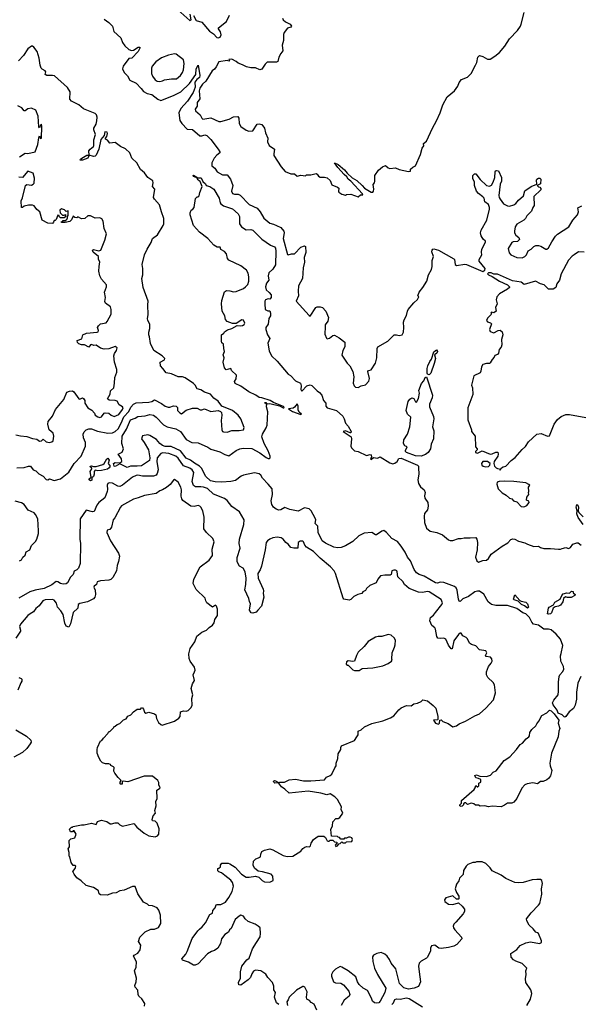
# Model space of a CAD drawing. Extents: x 2293878 to 2522763, y 823964 to 1006972.
# Tile 320 of 407: x 2391186 to 2397333, y 975047 to 985856. Entities that reach past the tile are written whole.
import ezdxf

# ---------------------------------------------------------------- set-up
doc = ezdxf.new("R2010")
doc.units = 0

msp = doc.modelspace()

# ---------------------------------------------------------------- linework, layer by layer
at = {"layer": '0CON20XD'}
for points in [[(2392891, 985995), (2393055, 985848), (2393068, 985855), (2393060, 985915)], [(2393095, 985902), (2393125, 985848), (2393185, 985829), (2393269, 985729), (2393315, 985699), (2393351, 985661), (2393365, 985656), (2393387, 985665), (2393398, 985688), (2393392, 985722), (2393370, 985755), (2393370, 985765), (2393458, 985835), (2393490, 985905)], [(2394443, 984167), (2394455, 984160), (2394467, 984137), (2394485, 984128), (2394535, 984128), (2394565, 984120), (2394595, 984090), (2394614, 984044), (2394677, 984017), (2394690, 984005), (2394688, 983975), (2394693, 983963), (2394725, 983940), (2394765, 983930), (2394775, 983938), (2394825, 983942), (2394905, 983912), (2394928, 983932), (2394955, 983932), (2394950, 983945), (2394822, 984085), (2394794, 984104), (2394779, 984129), (2394749, 984155), (2394679, 984235), (2394644, 984286), (2394685, 984267), (2394755, 984209), (2394782, 984172), (2394839, 984119), (2394889, 984089), (2394947, 984037), (2394972, 984005), (2395045, 983961), (2395065, 983964), (2395073, 983975), (2395076, 983994), (2395067, 984045), (2395082, 984065), (2395086, 984084), (2395087, 984145), (2395128, 984205), (2395170, 984240), (2395205, 984257), (2395235, 984230), (2395253, 984223), (2395315, 984231), (2395355, 984211), (2395455, 984188), (2395478, 984192), (2395480, 984215), (2395503, 984237), (2395535, 984250), (2395590, 984375), (2395606, 984444), (2395625, 984470), (2395623, 984497), (2395656, 984524), (2395720, 984665), (2395766, 984745), (2395805, 984835), (2395835, 984921), (2395881, 985009), (2395961, 985075), (2395997, 985125), (2396013, 985167), (2396040, 985200), (2396103, 985225), (2396144, 985266), (2396193, 985356), (2396207, 985385), (2396220, 985445), (2396235, 985461), (2396275, 985450), (2396325, 985422), (2396353, 985423), (2396405, 985454), (2396455, 985496), (2396516, 985564), (2396567, 985645), (2396654, 985736), (2396687, 985785), (2396696, 985805), (2396727, 985935)], [(2392115, 985863), (2392164, 985824), (2392204, 985784), (2392221, 985725), (2392298, 985655), (2392317, 985605), (2392339, 985569), (2392385, 985527), (2392415, 985518), (2392435, 985521), (2392489, 985555), (2392504, 985554), (2392505, 985545), (2392487, 985505), (2392419, 985435), (2392385, 985428), (2392324, 985346), (2392315, 985315), (2392334, 985275), (2392371, 985241), (2392395, 985191), (2392465, 985158), (2392521, 985101), (2392545, 985067), (2392585, 985046), (2392636, 985036), (2392705, 984982), (2392735, 984967), (2392875, 985024), (2392955, 985065), (2393052, 985155), (2393122, 985255), (2393126, 985315), (2393145, 985357), (2393164, 985245), (2393160, 985220), (2393131, 985199), (2393111, 985169), (2393115, 985115), (2393092, 985058), (2393028, 984962), (2392955, 984880), (2392935, 984835), (2392945, 984751), (2392968, 984715), (2393025, 984654), (2393085, 984649), (2393165, 984581), (2393185, 984580), (2393219, 984591), (2393243, 984585), (2393285, 984541), (2393366, 984435), (2393386, 984405), (2393386, 984394), (2393350, 984370), (2393323, 984337), (2393297, 984285), (2393295, 984252), (2393329, 984225), (2393355, 984184), (2393415, 984154), (2393465, 984151), (2393503, 984105), (2393527, 984035), (2393512, 983972), (2393525, 983946), (2393545, 983940), (2393585, 983940), (2393609, 983929), (2393705, 983826), (2393795, 983786), (2393829, 983745), (2393867, 983677), (2393910, 983640), (2393935, 983623), (2393975, 983613), (2394005, 983598), (2394054, 983574), (2394089, 983535), (2394090, 983515), (2394080, 983455), (2394127, 983277), (2394135, 983273), (2394173, 983287), (2394205, 983286), (2394275, 983358), (2394315, 983372), (2394327, 983367), (2394329, 983301), (2394311, 983245), (2394314, 983195), (2394298, 983132), (2394291, 983015), (2394249, 982935), (2394243, 982875), (2394250, 982825), (2394223, 982765), (2394365, 982607), (2394375, 982603), (2394440, 982695), (2394455, 982702), (2394485, 982703), (2394512, 982695), (2394550, 982655), (2394577, 982585), (2394569, 982545), (2394543, 982505), (2394543, 982485), (2394536, 982405), (2394555, 982359), (2394565, 982354), (2394589, 982361), (2394625, 982388), (2394645, 982391), (2394695, 982365), (2394756, 982316), (2394756, 982264), (2394736, 982225), (2394723, 982173), (2394783, 982085), (2394814, 982055), (2394845, 981992), (2394857, 981935), (2394850, 981865), (2394860, 981835), (2394875, 981823), (2394905, 981818), (2394935, 981838), (2394985, 981848), (2395022, 981888), (2395027, 981917), (2395011, 981995), (2395016, 982004), (2395048, 982012), (2395093, 982085), (2395109, 982145), (2395112, 982245), (2395120, 982265), (2395228, 982325), (2395300, 982395), (2395325, 982396), (2395355, 982389), (2395388, 982395), (2395400, 982425), (2395406, 982475), (2395403, 982537), (2395409, 982561), (2395435, 982608), (2395444, 982655), (2395454, 982676), (2395515, 982747), (2395557, 982785), (2395570, 982815), (2395560, 982825), (2395573, 982865), (2395615, 982916), (2395658, 982985), (2395676, 983055), (2395709, 983115), (2395716, 983145), (2395716, 983214), (2395733, 983257), (2395714, 983306), (2395716, 983325), (2395725, 983337), (2395735, 983341), (2395785, 983327), (2395955, 983230), (2395961, 983225), (2395968, 983168), (2395985, 983157), (2396075, 983171), (2396095, 983169), (2396275, 983091), (2396296, 983105), (2396299, 983125), (2396232, 983205)], [(2394072, 985872), (2394080, 985855), (2394105, 985831), (2394158, 985805), (2394170, 985785), (2394166, 985774), (2394128, 985762), (2394090, 985715), (2394083, 985695), (2394083, 985627), (2394068, 985575), (2394078, 985515), (2394053, 985485), (2394034, 985446), (2394023, 985397), (2394005, 985390), (2393905, 985391), (2393882, 985368), (2393846, 985314), (2393825, 985307), (2393775, 985328), (2393725, 985328), (2393678, 985338), (2393635, 985362), (2393585, 985378), (2393565, 985398), (2393515, 985422), (2393482, 985418), (2393490, 985405), (2393485, 985400), (2393465, 985408), (2393375, 985394), (2393345, 985339), (2393325, 985314), (2393299, 985295), (2393229, 985181), (2393195, 985149), (2393166, 985104), (2393156, 985075), (2393164, 984986), (2393137, 984945), (2393134, 984905), (2393115, 984872), (2393116, 984855), (2393170, 984810), (2393185, 984775), (2393197, 984765), (2393285, 984779), (2393375, 984740), (2393395, 984738), (2393487, 984763), (2393535, 984788), (2393582, 984792), (2393592, 984775), (2393597, 984717), (2393614, 984684), (2393673, 984643), (2393703, 984633), (2393745, 984636), (2393795, 984709), (2393815, 984713), (2393847, 984707), (2393874, 984664), (2393886, 984615), (2393910, 984555), (2393908, 984515), (2393928, 984475), (2393983, 984433), (2393976, 984385), (2393979, 984365), (2394059, 984239), (2394101, 984191), (2394165, 984163), (2394205, 984162), (2394235, 984138), (2394275, 984148), (2394325, 984142), (2394338, 984152), (2394385, 984153), (2394443, 984167)], [(2391877, 984315), (2391852, 984315), (2391854, 984325), (2391867, 984335), (2391925, 984367), (2391950, 984370), (2391946, 984415), (2391960, 984435), (2391997, 984464), (2392001, 984475), (2392002, 984538), (2392018, 984595), (2392000, 984645), (2392000, 984665), (2392025, 984710), (2392035, 984744), (2392037, 984785), (2392031, 984811), (2392015, 984825), (2391885, 984878), (2391835, 984921), (2391755, 984960), (2391736, 984985), (2391739, 985065), (2391710, 985110), (2391570, 985240), (2391545, 985245), (2391485, 985242), (2391466, 985255), (2391472, 985285), (2391466, 985296), (2391432, 985312), (2391422, 985322), (2391411, 985355), (2391400, 985435), (2391379, 985505), (2391343, 985555), (2391326, 985566), (2391315, 985564), (2391274, 985535), (2391227, 985463), (2391173, 985405)], [(2392725, 985178), (2392755, 985184), (2392776, 985194), (2392855, 985207), (2392908, 985205), (2392952, 985245), (2392974, 985275), (2392984, 985305), (2392991, 985375), (2392986, 985415), (2392905, 985477), (2392885, 985480), (2392820, 985465), (2392744, 985436), (2392683, 985395), (2392641, 985345), (2392634, 985325), (2392634, 985266), (2392643, 985235), (2392675, 985196), (2392695, 985182), (2392725, 985178)], [(2391185, 984349), (2391245, 984390), (2391276, 984386), (2391357, 984405), (2391386, 984485), (2391395, 984560), (2391405, 984580), (2391415, 984550), (2391426, 984554), (2391430, 984685), (2391425, 984710), (2391413, 984697), (2391405, 984670), (2391395, 984680), (2391388, 984798), (2391365, 984862), (2391315, 984883), (2391275, 984876), (2391245, 984857), (2391235, 984857), (2391209, 984889), (2391165, 984909)], [(2391155, 980937), (2391235, 980939), (2391284, 980954), (2391305, 980954), (2391335, 980916), (2391364, 980904), (2391395, 980871), (2391442, 980845), (2391475, 980807), (2391495, 980804), (2391515, 980814), (2391565, 980798), (2391635, 980814), (2391725, 980887), (2391785, 980984), (2391863, 981065), (2391909, 981175), (2391909, 981215), (2391886, 981265), (2391882, 981305), (2391895, 981332), (2391915, 981353), (2391945, 981365), (2391975, 981365), (2392039, 981339), (2392155, 981318), (2392205, 981322), (2392235, 981335), (2392268, 981365), (2392301, 981425), (2392329, 981495), (2392385, 981555), (2392405, 981602), (2392435, 981635), (2392465, 981651), (2392605, 981656), (2392637, 981665), (2392665, 981682), (2392745, 981643), (2392785, 981614), (2392815, 981604), (2392835, 981604), (2392875, 981618), (2392905, 981614), (2392919, 981599), (2392920, 981565), (2392945, 981540), (2392965, 981530), (2393015, 981568), (2393085, 981592), (2393135, 981590), (2393168, 981572), (2393185, 981572), (2393215, 981583), (2393284, 981554), (2393365, 981564), (2393393, 981555), (2393404, 981545), (2393408, 981515), (2393400, 981455), (2393405, 981355), (2393414, 981335), (2393425, 981331), (2393465, 981329), (2393515, 981346), (2393595, 981346), (2393646, 981355), (2393650, 981380), (2393614, 981475), (2393587, 981515), (2393525, 981564), (2393405, 981615), (2393367, 981667), (2393320, 981700), (2393280, 981745), (2393215, 981768), (2393175, 981791), (2393135, 981802), (2393112, 981845), (2393095, 981862), (2393005, 981924), (2392975, 981936), (2392925, 981936), (2392855, 981968), (2392795, 981979), (2392759, 982025), (2392731, 982055), (2392728, 982095), (2392777, 982123), (2392780, 982135), (2392752, 982165), (2392658, 982225), (2392622, 982302), (2392612, 982375), (2392603, 982395), (2392604, 982425), (2392616, 982466), (2392616, 982515), (2392594, 982554), (2392590, 982575), (2392597, 982615), (2392592, 982725), (2392596, 982765), (2392544, 982915), (2392528, 983015), (2392538, 983055), (2392538, 983125), (2392530, 983170), (2392556, 983275), (2392585, 983338), (2392630, 983410), (2392644, 983455), (2392699, 983495), (2392761, 983595), (2392768, 983615), (2392770, 983675), (2392742, 983745), (2392722, 983822), (2392667, 983885), (2392657, 983905), (2392669, 983995), (2392643, 984023), (2392652, 984065), (2392647, 984087), (2392593, 984125), (2392557, 984175), (2392513, 984213), (2392474, 984285), (2392417, 984337), (2392394, 984395), (2392349, 984439), (2392292, 984465), (2392235, 984506), (2392175, 984501), (2392152, 984532), (2392130, 984545), (2392127, 984555), (2392142, 984575), (2392152, 984605), (2392145, 984622), (2392122, 984625), (2392114, 984585), (2392078, 984542), (2392055, 984436), (2392025, 984367), (2392014, 984356), (2391995, 984354), (2391950, 984370), (2391936, 984335), (2391877, 984315)], [(2391218, 983902), (2391250, 984035), (2391265, 984048), (2391315, 984040), (2391335, 984050), (2391345, 984062), (2391350, 984115), (2391335, 984172), (2391275, 984193), (2391215, 984122), (2391175, 984128)], [(2393973, 981655), (2393938, 981675), (2393845, 981706), (2393815, 981710), (2393780, 981735), (2393702, 981772), (2393615, 981832), (2393552, 981862), (2393544, 981885), (2393562, 981915), (2393568, 981955), (2393512, 982005), (2393505, 982028), (2393455, 982013), (2393437, 982035), (2393422, 982095), (2393432, 982145), (2393420, 982175), (2393436, 982215), (2393428, 982245), (2393426, 982295), (2393405, 982310), (2393402, 982322), (2393403, 982395), (2393430, 982415), (2393435, 982428), (2393469, 982451), (2393516, 982464), (2393573, 982497), (2393614, 982494), (2393635, 982499), (2393652, 982508), (2393660, 982525), (2393646, 982556), (2393625, 982560), (2393565, 982522), (2393525, 982520), (2393465, 982542), (2393448, 982565), (2393438, 982605), (2393411, 982655), (2393403, 982735), (2393406, 982775), (2393435, 982870), (2393457, 982883), (2393495, 982879), (2393535, 982868), (2393565, 982871), (2393644, 982906), (2393668, 982922), (2393692, 982948), (2393704, 982985), (2393704, 983034), (2393695, 983072), (2393678, 983105), (2393614, 983154), (2393485, 983216), (2393470, 983235), (2393456, 983286), (2393435, 983312), (2393394, 983334), (2393387, 983357), (2393355, 983360), (2393319, 983379), (2393254, 983455), (2393161, 983525), (2393094, 983595), (2393059, 983715), (2393058, 983735), (2393070, 983765), (2393088, 983775), (2393103, 983795), (2393118, 983892), (2393135, 983910), (2393145, 983910), (2393158, 983922), (2393163, 983957), (2393190, 984025), (2393169, 984079), (2393147, 984095), (2393130, 984120), (2393094, 984135), (2393090, 984145), (2393095, 984149), (2393133, 984127), (2393141, 984121), (2393179, 984119), (2393198, 984078), (2393227, 984055), (2393236, 984036), (2393275, 984026), (2393320, 983995), (2393376, 983895), (2393387, 983847), (2393395, 983834), (2393425, 983814), (2393525, 983778), (2393585, 983726), (2393599, 983695), (2393600, 983615), (2393622, 983581), (2393675, 983548), (2393725, 983552), (2393745, 983546), (2393845, 983445), (2393940, 983380), (2393985, 983362), (2393995, 983349), (2394001, 983315), (2393997, 983165), (2393965, 983118), (2393922, 983078), (2393916, 983045), (2393924, 982996), (2393896, 982965), (2393887, 982925), (2393895, 982890), (2393928, 982862), (2393950, 982835), (2393950, 982805), (2393935, 982788), (2393915, 982790), (2393885, 982782), (2393877, 982765), (2393877, 982735), (2393884, 982675), (2393911, 982661), (2393935, 982660), (2393942, 982635), (2393942, 982605), (2393922, 982575), (2393914, 982515), (2393890, 982475), (2393888, 982455), (2393907, 982395), (2393932, 982355), (2393911, 982305), (2393925, 982220), (2393951, 982165), (2394015, 982109), (2394135, 981966), (2394161, 981951), (2394215, 981892), (2394272, 981865), (2394279, 981835), (2394274, 981795), (2394280, 981780), (2394285, 981778), (2394340, 981835), (2394375, 981846), (2394395, 981839), (2394452, 981782), (2394480, 981765), (2394504, 981735), (2394523, 981675), (2394548, 981645), (2394550, 981615), (2394562, 981595), (2394666, 981565), (2394735, 981504), (2394751, 981475), (2394764, 981425), (2394793, 981395), (2394826, 981334), (2394825, 981322), (2394815, 981320), (2394765, 981342), (2394740, 981335), (2394826, 981276), (2394830, 981255), (2394824, 981175), (2394832, 981155), (2394851, 981135), (2394865, 981124), (2394905, 981116), (2394995, 981070), (2395035, 981082), (2395045, 981080), (2395050, 981055), (2395038, 981035), (2395045, 981028), (2395072, 981048), (2395115, 981042), (2395145, 981058), (2395252, 980992), (2395285, 980981), (2395305, 980986), (2395331, 981005), (2395351, 981039), (2395375, 981041), (2395555, 980966), (2395565, 980955), (2395568, 980935), (2395570, 980865), (2395561, 980805), (2395565, 980765), (2395588, 980728), (2395630, 980695), (2395639, 980665), (2395632, 980628), (2395635, 980605), (2395668, 980555), (2395674, 980515), (2395665, 980475), (2395634, 980435), (2395627, 980405), (2395633, 980335), (2395656, 980275), (2395695, 980241), (2395767, 980227), (2395829, 980199), (2395895, 980147), (2395915, 980140), (2395945, 980138), (2396005, 980162), (2396035, 980160), (2396067, 980167), (2396135, 980166), (2396195, 980173), (2396209, 980155), (2396216, 980115), (2396211, 980035), (2396191, 979955), (2396209, 979915), (2396225, 979899), (2396275, 979920), (2396315, 979924), (2396335, 979942), (2396365, 979989), (2396485, 980078), (2396547, 980113), (2396581, 980149), (2396604, 980156), (2396625, 980153), (2396665, 980132), (2396734, 980114), (2396765, 980097), (2396834, 980074), (2396885, 980078), (2396905, 980062), (2396942, 980052), (2397015, 980052), (2397105, 980042), (2397125, 980042), (2397145, 980052), (2397185, 980060), (2397215, 980052), (2397235, 980062), (2397262, 980098), (2397305, 980114), (2397322, 980112), (2397355, 980089)], [(2396232, 983205), (2396233, 983225), (2396261, 983275), (2396257, 983305), (2396262, 983338), (2396303, 983415), (2396302, 983425), (2396278, 983445), (2396254, 983484), (2396248, 983515), (2396256, 983544), (2396316, 983654), (2396346, 983775), (2396346, 983795), (2396335, 983827), (2396296, 983856), (2396287, 983895), (2396275, 983913), (2396226, 983946), (2396205, 983972), (2396183, 984035), (2396181, 984075), (2396165, 984110), (2396163, 984147), (2396180, 984165), (2396195, 984162), (2396245, 984102), (2396313, 984035), (2396345, 984030), (2396369, 984041), (2396388, 984072), (2396406, 984125), (2396408, 984185), (2396412, 984195), (2396425, 984202), (2396446, 984196), (2396478, 984125), (2396478, 984082), (2396465, 984050), (2396450, 983925), (2396452, 983905), (2396464, 983884), (2396502, 983835), (2396543, 983813), (2396565, 983810), (2396615, 983824), (2396635, 983837), (2396666, 983874), (2396719, 983921), (2396735, 983978), (2396805, 984023), (2396868, 984052), (2396863, 984095), (2396868, 984105), (2396885, 984117), (2396900, 984115), (2396910, 984105), (2396907, 984053), (2396870, 984035), (2396885, 984020), (2396898, 984018), (2396912, 984002), (2396912, 983988), (2396834, 983915), (2396838, 983815), (2396822, 983795), (2396808, 983755), (2396757, 983703), (2396742, 983675), (2396724, 983656), (2396647, 983613), (2396628, 983582), (2396620, 983535), (2396622, 983515), (2396635, 983492), (2396668, 983465), (2396677, 983443), (2396655, 983422), (2396605, 983418), (2396591, 983409), (2396551, 983345), (2396564, 983295), (2396580, 983275), (2396645, 983247), (2396705, 983241), (2396736, 983255), (2396754, 983275), (2396772, 983318), (2396805, 983338), (2396832, 983365), (2396854, 983376), (2396885, 983378), (2396911, 983371), (2396965, 983338), (2396975, 983338), (2396995, 983352), (2397031, 983419), (2397072, 983478), (2397095, 983500), (2397219, 983581), (2397263, 983655), (2397313, 983715), (2397323, 983745), (2397315, 983790), (2397359, 983811)], [(2391145, 981298), (2391195, 981286), (2391265, 981281), (2391325, 981260), (2391375, 981250), (2391405, 981229), (2391425, 981233), (2391445, 981250), (2391475, 981222), (2391515, 981216), (2391540, 981220), (2391555, 981232), (2391560, 981285), (2391552, 981315), (2391511, 981355), (2391494, 981414), (2391497, 981445), (2391545, 981503), (2391580, 981575), (2391670, 981685), (2391702, 981768), (2391732, 981778), (2391765, 981780), (2391780, 981770), (2391835, 981694), (2391845, 981690), (2391875, 981703), (2391885, 981699), (2391902, 981675), (2391902, 981645), (2391934, 981595), (2391978, 981569), (2392008, 981538), (2392015, 981515), (2392043, 981495), (2392065, 981490), (2392085, 981495), (2392112, 981535), (2392125, 981541), (2392165, 981538), (2392190, 981515), (2392225, 981501), (2392275, 981523), (2392315, 981575), (2392321, 981595), (2392316, 981605), (2392277, 981627), (2392255, 981668), (2392235, 981674), (2392169, 981679), (2392149, 981695), (2392178, 981745), (2392185, 981782), (2392221, 981815), (2392226, 981866), (2392232, 981928), (2392253, 981985), (2392254, 982014), (2392229, 982095), (2392221, 982165), (2392227, 982193), (2392249, 982225), (2392258, 982255), (2392235, 982267), (2392165, 982243), (2392115, 982240), (2392075, 982250), (2392025, 982282), (2392001, 982281), (2391975, 982291), (2391965, 982287), (2391945, 982260), (2391897, 982287), (2391865, 982288), (2391835, 982298), (2391822, 982312), (2391818, 982335), (2391869, 982351), (2391878, 982395), (2391920, 982415), (2392036, 982424), (2392049, 982431), (2392052, 982445), (2392042, 982475), (2392050, 982495), (2392074, 982516), (2392135, 982528), (2392148, 982542), (2392190, 982625), (2392191, 982675), (2392184, 982704), (2392128, 982745), (2392121, 982761), (2392127, 982805), (2392118, 982865), (2392138, 982925), (2392139, 982945), (2392086, 983006), (2392066, 983045), (2392054, 983094), (2392058, 983148), (2392066, 983196), (2392052, 983225), (2392050, 983255), (2391994, 983304), (2391984, 983326), (2391995, 983332), (2392055, 983320), (2392076, 983324), (2392122, 983435), (2392140, 983505), (2392113, 983565), (2392102, 983645), (2392089, 983669), (2392065, 983682), (2392015, 983677), (2391965, 983702), (2391935, 983702), (2391900, 983675), (2391865, 983670), (2391825, 983690), (2391815, 983682), (2391793, 983683), (2391775, 983700), (2391755, 983660), (2391735, 983640), (2391685, 983630), (2391645, 983630), (2391642, 983638), (2391655, 983640), (2391665, 983650), (2391698, 983652), (2391700, 983665), (2391710, 983675), (2391710, 983695), (2391720, 983705), (2391718, 983758), (2391695, 983750), (2391677, 983767), (2391645, 983778), (2391628, 983765), (2391630, 983735), (2391655, 983710), (2391675, 983710), (2391688, 983718), (2391688, 983692), (2391675, 983680), (2391635, 983680), (2391620, 983695), (2391620, 983705), (2391605, 983710), (2391588, 983662), (2391575, 983650), (2391565, 983650), (2391558, 983632), (2391545, 983620), (2391495, 983623), (2391432, 983655), (2391406, 983746), (2391375, 983773), (2391345, 983813), (2391325, 983821), (2391282, 983818), (2391235, 983810), (2391215, 983793), (2391204, 983794), (2391202, 983868), (2391218, 983902)], [(2397385, 983302), (2397325, 983309), (2397278, 983275), (2397255, 983260), (2397214, 983216), (2397132, 983065), (2397114, 982996), (2397087, 982955), (2397074, 982915), (2397045, 982899), (2396995, 982897), (2396948, 982945), (2396906, 982956), (2396850, 982985), (2396729, 982949), (2396695, 982974), (2396599, 982989), (2396435, 983064), (2396395, 983062), (2396365, 983077), (2396335, 983077), (2396326, 983065), (2396336, 983055), (2396377, 983037), (2396455, 982986), (2396545, 982944), (2396567, 982925), (2396566, 982915), (2396545, 982897), (2396455, 982848), (2396426, 982815), (2396418, 982782), (2396430, 982735), (2396412, 982695), (2396418, 982655), (2396395, 982638), (2396370, 982645), (2396362, 982635), (2396370, 982625), (2396325, 982580), (2396313, 982555), (2396325, 982538), (2396357, 982527), (2396367, 982517), (2396346, 982455), (2396355, 982434), (2396395, 982417), (2396440, 982445), (2396465, 982448), (2396485, 982430), (2396494, 982395), (2396478, 982345), (2396483, 982285), (2396475, 982260), (2396453, 982237), (2396447, 982195), (2396435, 982182), (2396405, 982170), (2396398, 982152), (2396374, 982126), (2396355, 982090), (2396345, 982080), (2396315, 982082), (2396275, 982070), (2396258, 982045), (2396253, 981997), (2396245, 981980), (2396174, 981945), (2396149, 981845), (2396159, 981815), (2396163, 981743), (2396107, 981595), (2396108, 981465), (2396148, 981355), (2396148, 981335), (2396190, 981285), (2396192, 981165), (2396210, 981145), (2396210, 981135), (2396193, 981117), (2396192, 981105), (2396215, 981098), (2396265, 981122), (2396355, 981086), (2396375, 981089), (2396415, 981109), (2396438, 981108), (2396443, 981085), (2396439, 981065), (2396397, 981005), (2396393, 980985), (2396403, 980955), (2396418, 980938), (2396435, 980928), (2396457, 980927), (2396465, 980910), (2396480, 980935), (2396495, 980947), (2396526, 980954), (2396584, 981016), (2396630, 981050), (2396705, 981138), (2396741, 981169), (2396775, 981223), (2396865, 981305), (2396915, 981314), (2396985, 981283), (2397004, 981286), (2397058, 981415), (2397095, 981466), (2397135, 981501), (2397185, 981521), (2397225, 981523), (2397405, 981489)], [(2395685, 981958), (2395665, 981964), (2395660, 981975), (2395660, 982025), (2395668, 982055), (2395690, 982105), (2395709, 982131), (2395735, 982208), (2395765, 982233), (2395774, 982214), (2395767, 982195), (2395744, 982175), (2395753, 982135), (2395740, 982081), (2395702, 981975), (2395685, 981958)], [(2395595, 981063), (2395535, 981067), (2395435, 981105), (2395425, 981115), (2395425, 981125), (2395443, 981165), (2395415, 981179), (2395401, 981205), (2395407, 981245), (2395447, 981305), (2395471, 981385), (2395481, 981491), (2395445, 981524), (2395431, 981565), (2395453, 981665), (2395470, 981690), (2395495, 981704), (2395515, 981696), (2395535, 981662), (2395545, 981658), (2395565, 981698), (2395576, 981755), (2395572, 981785), (2395598, 981862), (2395625, 981893), (2395641, 981929), (2395655, 981934), (2395719, 981735), (2395715, 981705), (2395689, 981635), (2395687, 981607), (2395730, 981500), (2395735, 981474), (2395722, 981385), (2395734, 981344), (2395732, 981255), (2395706, 981195), (2395700, 981145), (2395671, 981105), (2395645, 981081), (2395595, 981063)], [(2397350, 978645), (2397316, 978574), (2397303, 978475), (2397302, 978395), (2397288, 978332), (2397269, 978295), (2397223, 978257), (2397185, 978205), (2397175, 978200), (2397165, 978202), (2397143, 978225), (2397102, 978242), (2397090, 978275), (2397045, 978335), (2397040, 978355), (2397053, 978385), (2397100, 978445), (2397106, 978486), (2397103, 978585), (2397112, 978645), (2397119, 978665), (2397151, 978699), (2397162, 978725), (2397160, 978755), (2397130, 978815), (2397128, 978872), (2397135, 978897), (2397153, 978985), (2397125, 979054), (2397079, 979109), (2397025, 979158), (2396996, 979166), (2396942, 979165), (2396885, 979208), (2396829, 979219), (2396811, 979241), (2396785, 979295), (2396745, 979334), (2396713, 979343), (2396645, 979393), (2396545, 979426), (2396416, 979426), (2396367, 979437), (2396333, 979465), (2396285, 979550), (2396235, 979583), (2396215, 979584), (2396185, 979575), (2396115, 979525), (2396055, 979499), (2396025, 979469), (2396014, 979474), (2396005, 979495), (2395990, 979595), (2395979, 979619), (2395962, 979632), (2395845, 979677), (2395805, 979680), (2395775, 979671), (2395755, 979674), (2395627, 979747), (2395574, 979764), (2395544, 979784), (2395519, 979819), (2395478, 979915), (2395445, 979954), (2395421, 980011), (2395377, 980077), (2395335, 980127), (2395275, 980162), (2395215, 980226), (2395185, 980247), (2395165, 980242), (2395105, 980199), (2395095, 980200), (2395055, 980226), (2394971, 980219), (2394910, 980190), (2394845, 980128), (2394765, 980080), (2394717, 980063), (2394675, 980059), (2394635, 980066), (2394545, 980108), (2394510, 980135), (2394464, 980225), (2394462, 980295), (2394432, 980325), (2394438, 980365), (2394431, 980385), (2394387, 980465), (2394365, 980488), (2394315, 980497), (2394245, 980460), (2394155, 980478), (2394100, 980500), (2394055, 980476), (2394033, 980473), (2394003, 980483), (2393973, 980503), (2393957, 980535), (2393948, 980575), (2393962, 980645), (2393958, 980705), (2393917, 980757), (2393854, 980824), (2393835, 980856), (2393815, 980872), (2393765, 980881), (2393644, 980855), (2393620, 980845), (2393555, 980798), (2393505, 980786), (2393405, 980779), (2393334, 980784), (2393283, 980795), (2393232, 980842), (2393182, 980932), (2393162, 980955), (2393105, 980987), (2393061, 981021), (2393015, 981041), (2392952, 981122), (2392849, 981169), (2392785, 981172), (2392755, 981182), (2392724, 981205), (2392688, 981248), (2392615, 981292), (2392595, 981299), (2392535, 981286), (2392524, 981255), (2392555, 981214), (2392600, 981135), (2392616, 981045), (2392612, 981015), (2392525, 980960), (2392475, 980953), (2392404, 980954), (2392365, 980941), (2392285, 980982), (2392235, 980950), (2392222, 980955), (2392217, 980983), (2392235, 980993), (2392285, 980990), (2392308, 981005), (2392303, 981035), (2392267, 981085), (2392312, 981108), (2392326, 981144), (2392307, 981205), (2392312, 981285), (2392358, 981362), (2392404, 981465), (2392455, 981482), (2392485, 981500), (2392565, 981506), (2392615, 981522), (2392655, 981514), (2392685, 981494), (2392767, 981407), (2392805, 981388), (2392902, 981365), (2392953, 981335), (2393015, 981248), (2393075, 981216), (2393145, 981211), (2393253, 981163), (2393285, 981141), (2393385, 981111), (2393441, 981081), (2393485, 981069), (2393565, 981125), (2393605, 981145), (2393641, 981151), (2393735, 981147), (2393825, 981101), (2393895, 981048), (2393915, 981039), (2393931, 981039), (2393936, 981045), (2393936, 981065), (2393916, 981124), (2393871, 981205), (2393847, 981275), (2393854, 981305), (2393894, 981375), (2393904, 981405), (2393911, 981551), (2393897, 981607), (2393900, 981640), (2393885, 981640), (2393880, 981655), (2393890, 981655), (2393900, 981640), (2393935, 981643), (2394038, 981618), (2394080, 981595), (2394086, 981595), (2394090, 981605), (2393973, 981655)], [(2394275, 981522), (2394280, 981525), (2394257, 981547), (2394243, 981573), (2394243, 981615), (2394235, 981640), (2394206, 981604), (2394189, 981591), (2394138, 981585), (2394183, 981555), (2394275, 981522)], [(2391965, 980792), (2391950, 980805), (2391950, 980815), (2391970, 980835), (2391960, 980895), (2391980, 980925), (2391980, 980935), (2391962, 980942), (2391960, 980955), (2391975, 980959), (2391995, 980950), (2392025, 980952), (2392098, 980972), (2392115, 980984), (2392144, 981035), (2392155, 981041), (2392168, 981022), (2392159, 980985), (2392178, 980955), (2392167, 980935), (2392149, 980921), (2392085, 980906), (2392044, 980904), (2392015, 980912), (2392004, 980896), (2392003, 980865), (2391995, 980840), (2391980, 980825), (2391978, 980802), (2391965, 980792)], [(2394032, 975045), (2394008, 975065), (2393984, 975124), (2393997, 975175), (2393979, 975205), (2393979, 975245), (2393963, 975285), (2393911, 975341), (2393888, 975378), (2393835, 975414), (2393775, 975420), (2393755, 975412), (2393735, 975382), (2393720, 975340), (2393697, 975315), (2393615, 975257), (2393592, 975262), (2393590, 975285), (2393613, 975335), (2393611, 975405), (2393626, 975465), (2393681, 975535), (2393706, 975555), (2393744, 975656), (2393786, 975724), (2393827, 975787), (2393832, 975825), (2393826, 975885), (2393807, 975905), (2393774, 975925), (2393696, 975956), (2393664, 975984), (2393644, 976014), (2393615, 976024), (2393595, 976016), (2393553, 975977), (2393510, 975881), (2393490, 975865), (2393480, 975840), (2393440, 975815), (2393404, 975765), (2393391, 975715), (2393361, 975665), (2393325, 975637), (2393294, 975626), (2393250, 975600), (2393145, 975491), (2393115, 975476), (2393095, 975477), (2393041, 975511), (2392975, 975531), (2392966, 975545), (2393012, 975598), (2393026, 975625), (2393079, 975771), (2393142, 975855), (2393162, 975872), (2393192, 975898), (2393227, 975943), (2393275, 976034), (2393303, 976047), (2393309, 976075), (2393334, 976105), (2393345, 976138), (2393356, 976144), (2393397, 976143), (2393445, 976170), (2393485, 976218), (2393518, 976285), (2393534, 976345), (2393524, 976385), (2393505, 976409), (2393441, 976461), (2393401, 976491), (2393375, 976500), (2393364, 976514), (2393363, 976537), (2393375, 976540), (2393390, 976555), (2393392, 976575), (2393408, 976595), (2393475, 976596), (2393495, 976588), (2393552, 976552), (2393624, 976475), (2393675, 976444), (2393705, 976441), (2393775, 976453), (2393811, 976441), (2393848, 976405), (2393875, 976391), (2393935, 976388), (2393970, 976405), (2393968, 976455), (2393950, 976475), (2393853, 976503), (2393805, 976508), (2393765, 976540), (2393750, 976575), (2393755, 976620), (2393780, 976645), (2393810, 976655), (2393830, 976665), (2393834, 976696), (2393847, 976723), (2393875, 976740), (2393935, 976754), (2393965, 976744), (2394080, 976680), (2394125, 976671), (2394188, 976675), (2394273, 976727), (2394295, 976757), (2394319, 976771), (2394335, 976778), (2394370, 976775), (2394382, 976788), (2394386, 976815), (2394413, 976857), (2394465, 976893), (2394525, 976893), (2394545, 976878), (2394562, 976842), (2394575, 976837), (2394585, 976838), (2394595, 976850), (2394625, 976850), (2394645, 976830), (2394668, 976828), (2394670, 976815), (2394652, 976795), (2394658, 976778), (2394678, 976785), (2394692, 976808), (2394707, 976813), (2394725, 976830), (2394735, 976820), (2394765, 976820), (2394775, 976830), (2394836, 976834), (2394842, 976855), (2394833, 976873), (2394815, 976882), (2394798, 976882), (2394775, 976870), (2394755, 976870), (2394745, 976860), (2394715, 976860), (2394698, 976878), (2394685, 976880), (2394675, 976890), (2394612, 976892), (2394602, 976965), (2394622, 977005), (2394625, 977050), (2394660, 977085), (2394685, 977088), (2394703, 977097), (2394737, 977145), (2394717, 977185), (2394722, 977215), (2394676, 977296), (2394646, 977326), (2394595, 977357), (2394558, 977348), (2394492, 977365), (2394355, 977385), (2394145, 977364), (2394099, 977409), (2394061, 977435), (2394030, 977480), (2393990, 977475), (2393977, 977485), (2393974, 977496), (2393985, 977503), (2393995, 977501), (2394035, 977480), (2394044, 977486), (2394094, 977486), (2394145, 977511), (2394215, 977517), (2394305, 977502), (2394385, 977499), (2394535, 977511), (2394555, 977540), (2394595, 977558), (2394614, 977575), (2394646, 977644), (2394664, 977665), (2394661, 977695), (2394679, 977745), (2394684, 977795), (2394712, 977845), (2394712, 977865), (2394722, 977885), (2394865, 977942), (2394891, 977985), (2394903, 978005), (2394903, 978045), (2394935, 978059), (2394975, 978092), (2395055, 978131), (2395175, 978158), (2395259, 978191), (2395296, 978214), (2395349, 978281), (2395375, 978301), (2395435, 978327), (2395485, 978323), (2395515, 978347), (2395555, 978354), (2395595, 978370), (2395615, 978388), (2395665, 978380), (2395729, 978329), (2395757, 978297), (2395780, 978205), (2395780, 978175), (2395775, 978170), (2395732, 978168), (2395753, 978135), (2395788, 978122), (2395798, 978135), (2395802, 978168), (2395815, 978170), (2395833, 978153), (2395891, 978131), (2395945, 978093), (2395985, 978103), (2396014, 978126), (2396084, 978155), (2396186, 978214), (2396235, 978235), (2396305, 978297), (2396389, 978391), (2396412, 978465), (2396400, 978555), (2396385, 978580), (2396328, 978635), (2396313, 978665), (2396313, 978695), (2396334, 978755), (2396365, 978793), (2396374, 978815), (2396371, 978841), (2396356, 978856), (2396308, 978865), (2396303, 978875), (2396316, 978905), (2396306, 978926), (2396235, 978940), (2396195, 978983), (2396148, 978998), (2396125, 979012), (2396105, 979060), (2396090, 979075), (2396055, 979093), (2396035, 979121), (2396025, 979122), (2396005, 979108), (2395953, 979037), (2395935, 978948), (2395925, 978948), (2395895, 978991), (2395865, 979056), (2395845, 979066), (2395805, 979061), (2395778, 979065), (2395768, 979085), (2395754, 979165), (2395745, 979180), (2395712, 979205), (2395692, 979255), (2395698, 979292), (2395731, 979319), (2395753, 979347), (2395824, 979435), (2395830, 979455), (2395815, 979491), (2395685, 979576), (2395665, 979578), (2395612, 979568), (2395565, 979572), (2395465, 979612), (2395414, 979655), (2395395, 979687), (2395341, 979741), (2395334, 979795), (2395327, 979807), (2395315, 979812), (2395295, 979814), (2395274, 979806), (2395268, 979765), (2395255, 979757), (2395195, 979759), (2395148, 979752), (2395120, 979715), (2395102, 979675), (2395032, 979645), (2394997, 979613), (2394985, 979588), (2394956, 979574), (2394945, 979558), (2394900, 979545), (2394855, 979522), (2394825, 979492), (2394805, 979483), (2394746, 979496), (2394740, 979505), (2394655, 979775), (2394642, 979805), (2394601, 979851), (2394485, 979945), (2394415, 980016), (2394336, 980066), (2394317, 980087), (2394305, 980123), (2394295, 980131), (2394265, 980131), (2394243, 980117), (2394240, 980055), (2394197, 980053), (2394165, 980062), (2394135, 980097), (2394110, 980115), (2394079, 980155), (2394059, 980169), (2394015, 980176), (2393965, 980167), (2393934, 980155), (2393907, 980135), (2393894, 980115), (2393883, 980037), (2393841, 979855), (2393826, 979815), (2393802, 979775), (2393804, 979725), (2393861, 979605), (2393864, 979585), (2393859, 979555), (2393869, 979515), (2393842, 979418), (2393802, 979375), (2393785, 979352), (2393745, 979340), (2393730, 979345), (2393710, 979375), (2393721, 979445), (2393709, 979469), (2393703, 979503), (2393658, 979598), (2393671, 979655), (2393674, 979726), (2393664, 979795), (2393639, 979835), (2393602, 979855), (2393574, 979904), (2393575, 979952), (2393607, 980053), (2393597, 980105), (2393599, 980155), (2393649, 980315), (2393652, 980365), (2393602, 980455), (2393515, 980510), (2393465, 980578), (2393435, 980601), (2393315, 980649), (2393248, 980708), (2393206, 980724), (2393175, 980729), (2393116, 980726), (2393095, 980744), (2393081, 980785), (2393098, 980885), (2393081, 980915), (2393055, 980932), (2392985, 980960), (2392925, 981043), (2392900, 981065), (2392825, 981093), (2392759, 981101), (2392735, 981094), (2392695, 981045), (2392692, 981005), (2392706, 980916), (2392697, 980875), (2392685, 980854), (2392655, 980844), (2392535, 980844), (2392485, 980855), (2392465, 980853), (2392425, 980834), (2392315, 980745), (2392285, 980730), (2392265, 980735), (2392205, 980769), (2392167, 980773), (2392155, 980764), (2392147, 980745), (2392152, 980698), (2392145, 980675)], [(2396305, 980946), (2396335, 980950), (2396350, 980965), (2396353, 980985), (2396325, 981004), (2396275, 981006), (2396258, 980985), (2396262, 980965), (2396276, 980956), (2396305, 980946)], [(2392556, 975025), (2392560, 975055), (2392526, 975106), (2392493, 975135), (2392486, 975155), (2392484, 975204), (2392456, 975236), (2392450, 975255), (2392466, 975294), (2392468, 975335), (2392447, 975413), (2392464, 975455), (2392470, 975515), (2392437, 975575), (2392444, 975586), (2392485, 975607), (2392508, 975645), (2392516, 975695), (2392490, 975735), (2392507, 975783), (2392565, 975842), (2392625, 975872), (2392667, 975873), (2392709, 975891), (2392737, 975935), (2392732, 976025), (2392715, 976082), (2392695, 976107), (2392645, 976127), (2392605, 976132), (2392588, 976148), (2392545, 976168), (2392485, 976258), (2392455, 976340), (2392425, 976342), (2392335, 976301), (2392285, 976292), (2392245, 976271), (2392205, 976266), (2392146, 976244), (2392075, 976247), (2392059, 976259), (2392051, 976291), (2392038, 976305), (2391995, 976329), (2391915, 976350), (2391862, 976402), (2391814, 976434), (2391783, 976475), (2391771, 976505), (2391795, 976538), (2391802, 976565), (2391795, 976572), (2391775, 976570), (2391752, 976605), (2391737, 976667), (2391730, 976675), (2391730, 976715), (2391718, 976755), (2391732, 976775), (2391730, 976845), (2391748, 976862), (2391792, 976875), (2391807, 976915), (2391785, 976950), (2391775, 976950), (2391765, 976940), (2391745, 976940), (2391732, 976968), (2391755, 976990), (2391765, 976990), (2391775, 977000), (2391865, 977019), (2391895, 977019), (2391975, 977034), (2392025, 977020), (2392040, 977055), (2392085, 977067), (2392144, 977054), (2392178, 977028), (2392195, 977028), (2392235, 977040), (2392265, 977038), (2392287, 977017), (2392315, 977004), (2392441, 977031), (2392452, 977025), (2392453, 977013), (2392471, 976991), (2392555, 976926), (2392605, 976896), (2392675, 976887), (2392698, 976895), (2392713, 976915), (2392717, 976973), (2392696, 977035), (2392675, 977058), (2392645, 977062), (2392640, 977075), (2392652, 977115), (2392678, 977145), (2392672, 977175), (2392684, 977225), (2392682, 977275), (2392697, 977305), (2392693, 977397), (2392722, 977415), (2392729, 977425), (2392713, 977455), (2392713, 977483), (2392703, 977503), (2392645, 977550), (2392555, 977552), (2392375, 977490), (2392324, 977496), (2392312, 977488), (2392310, 977465), (2392295, 977462), (2392288, 977468), (2392288, 977485), (2392300, 977505), (2392267, 977537), (2392231, 977585), (2392221, 977605), (2392222, 977645), (2392218, 977655), (2392188, 977668), (2392185, 977678), (2392166, 977686), (2392127, 977687), (2392095, 977698), (2392078, 977715), (2392054, 977755), (2392038, 977805), (2392038, 977845), (2392040, 977865), (2392075, 977940), (2392088, 977942), (2392105, 977970), (2392155, 978020), (2392165, 978040), (2392175, 978040), (2392220, 978085), (2392223, 978097), (2392235, 978100), (2392255, 978120), (2392285, 978130), (2392325, 978170), (2392355, 978182), (2392375, 978210), (2392406, 978224), (2392435, 978258), (2392475, 978288), (2392512, 978288), (2392525, 978300), (2392535, 978300), (2392547, 978287), (2392558, 978255), (2392573, 978243), (2392605, 978253), (2392666, 978236), (2392680, 978225), (2392687, 978185), (2392712, 978142), (2392735, 978117), (2392752, 978112), (2392885, 978156), (2392935, 978187), (2392948, 978205), (2392954, 978256), (2392985, 978268), (2393016, 978264), (2393035, 978272), (2393068, 978305), (2393082, 978332), (2393076, 978404), (2393086, 978444), (2393069, 978515), (2393084, 978566), (2393105, 978600), (2393093, 978665), (2393105, 978698), (2393114, 978715), (2393105, 978748), (2393058, 978815), (2393046, 978845), (2393042, 978895), (2393058, 978952), (2393109, 979025), (2393133, 979087), (2393185, 979134), (2393237, 979155), (2393266, 979184), (2393305, 979209), (2393321, 979235), (2393329, 979271), (2393360, 979315), (2393358, 979385), (2393346, 979416), (2393335, 979428), (2393305, 979408), (2393243, 979453), (2393229, 979475), (2393223, 979505), (2393125, 979601), (2393092, 979665), (2393100, 979715), (2393170, 979850), (2393267, 979923), (2393302, 979975), (2393301, 980045), (2393322, 980125), (2393309, 980159), (2393237, 980225), (2393210, 980265), (2393212, 980395), (2393196, 980465), (2393174, 980504), (2393164, 980515), (2393145, 980521), (2393102, 980512), (2393065, 980517), (2392979, 980579), (2392967, 980597), (2392960, 980625), (2392963, 980695), (2392956, 980725), (2392928, 980778), (2392885, 980808), (2392875, 980802), (2392837, 980753), (2392799, 980721), (2392755, 980694), (2392725, 980684), (2392685, 980656), (2392557, 980633), (2392486, 980606), (2392435, 980594), (2392305, 980518), (2392292, 980505), (2392232, 980388), (2392213, 980367), (2392196, 980285), (2392175, 980260), (2392145, 980251), (2392144, 980225), (2392185, 980136), (2392271, 980001), (2392281, 979965), (2392272, 979908), (2392255, 979865), (2392251, 979805), (2392208, 979732), (2392188, 979712), (2392166, 979704), (2392073, 979695), (2392037, 979685), (2392029, 979655), (2392003, 979636), (2391999, 979625), (2392016, 979594), (2392017, 979545), (2392010, 979515), (2391995, 979498), (2391930, 979465), (2391845, 979447), (2391827, 979435), (2391823, 979395), (2391775, 979349), (2391745, 979223), (2391725, 979187), (2391695, 979198), (2391681, 979231), (2391665, 979325), (2391639, 979365), (2391601, 979405), (2391591, 979451), (2391566, 979485), (2391545, 979492), (2391464, 979486), (2391439, 979475), (2391399, 979421), (2391365, 979391), (2391338, 979355), (2391300, 979335), (2391275, 979314), (2391195, 979220), (2391183, 979195), (2391196, 979156), (2391193, 979145), (2391144, 979066)], [(2396715, 980508), (2396735, 980512), (2396755, 980522), (2396782, 980555), (2396779, 980569), (2396752, 980582), (2396758, 980615), (2396780, 980645), (2396773, 980665), (2396778, 980675), (2396773, 980725), (2396788, 980745), (2396780, 980755), (2396745, 980772), (2396615, 980787), (2396509, 980791), (2396452, 980788), (2396430, 980780), (2396427, 980757), (2396442, 980705), (2396485, 980660), (2396528, 980635), (2396565, 980602), (2396590, 980595), (2396610, 980575), (2396645, 980563), (2396695, 980512), (2396715, 980508)], [(2392145, 980675), (2392122, 980608), (2392054, 980555), (2392035, 980525), (2392005, 980456), (2391985, 980452), (2391915, 980471), (2391852, 980375), (2391846, 980155), (2391854, 980105), (2391851, 979885), (2391832, 979835), (2391815, 979816), (2391785, 979803), (2391774, 979765), (2391743, 979735), (2391712, 979675), (2391695, 979663), (2391665, 979661), (2391635, 979667), (2391605, 979685), (2391585, 979690), (2391539, 979651), (2391455, 979612), (2391355, 979594), (2391299, 979575), (2391178, 979505)], [(2391185, 979914), (2391207, 979925), (2391221, 979955), (2391245, 979978), (2391256, 980015), (2391297, 980035), (2391314, 980085), (2391361, 980129), (2391374, 980155), (2391392, 980215), (2391394, 980244), (2391384, 980375), (2391360, 980425), (2391345, 980442), (2391280, 980470), (2391235, 980534), (2391205, 980553), (2391135, 980570)], [(2397375, 980315), (2397322, 980392), (2397307, 980433), (2397311, 980465), (2397298, 980505), (2397305, 980534), (2397315, 980528), (2397323, 980505), (2397319, 980465), (2397328, 980445), (2397375, 980398)], [(2396765, 979395), (2396730, 979420), (2396698, 979435), (2396663, 979473), (2396616, 979486), (2396609, 979495), (2396625, 979542), (2396681, 979481), (2396693, 979473), (2396745, 979460), (2396763, 979445), (2396776, 979405), (2396765, 979395)], [(2396995, 979329), (2396982, 979335), (2396994, 979395), (2397003, 979407), (2397048, 979432), (2397065, 979460), (2397122, 979495), (2397140, 979535), (2397155, 979553), (2397195, 979563), (2397225, 979562), (2397248, 979582), (2397265, 979580), (2397267, 979565), (2397289, 979545), (2397285, 979533), (2397245, 979513), (2397205, 979512), (2397181, 979519), (2397159, 979501), (2397151, 979465), (2397125, 979428), (2397104, 979416), (2397069, 979411), (2397046, 979395), (2397027, 979345), (2397015, 979334), (2396995, 979329)], [(2394915, 978712), (2394947, 978733), (2395065, 978739), (2395176, 978764), (2395235, 978790), (2395270, 978815), (2395278, 978825), (2395272, 978835), (2395278, 978905), (2395304, 978966), (2395310, 978995), (2395314, 979045), (2395301, 979071), (2395265, 979099), (2395235, 979107), (2395165, 979086), (2395125, 979084), (2395094, 979076), (2395015, 979029), (2394971, 978975), (2394905, 978913), (2394884, 978875), (2394862, 978815), (2394845, 978809), (2394795, 978816), (2394775, 978808), (2394772, 978782), (2394785, 978770), (2394795, 978770), (2394845, 978720), (2394865, 978712), (2394915, 978712)], [(2391175, 978634), (2391202, 978625), (2391210, 978615), (2391210, 978595), (2391200, 978575)], [(2391200, 978575), (2391167, 978495)], [(2396335, 977213), (2396295, 977227), (2396245, 977222), (2396225, 977233), (2396193, 977233), (2396175, 977247), (2396146, 977256), (2396105, 977240), (2396085, 977260), (2396075, 977260), (2396062, 977248), (2396060, 977235), (2396048, 977222), (2396035, 977218), (2396022, 977225), (2396022, 977235), (2396040, 977255), (2396040, 977285), (2396178, 977405), (2396190, 977425), (2396195, 977450), (2396213, 977433), (2396220, 977435), (2396228, 977445), (2396230, 977475), (2396250, 977485), (2396250, 977515), (2396227, 977527), (2396195, 977532), (2396185, 977558), (2396205, 977567), (2396241, 977551), (2396315, 977546), (2396357, 977563), (2396387, 977595), (2396420, 977611), (2396509, 977725), (2396568, 977762), (2396643, 977845), (2396682, 977898), (2396708, 977915), (2396748, 977962), (2396779, 977985), (2396786, 977995), (2396791, 978029), (2396811, 978065), (2396855, 978105), (2396865, 978125), (2396890, 978155), (2396922, 978218), (2396975, 978246), (2397005, 978277), (2397025, 978269), (2397057, 978237), (2397108, 978165), (2397101, 978135), (2397119, 978075), (2397107, 978045), (2397099, 977985), (2397029, 977805), (2397010, 977695), (2397012, 977665), (2397030, 977615), (2397016, 977555), (2396995, 977526), (2396977, 977513), (2396935, 977494), (2396908, 977492), (2396875, 977467), (2396821, 977479), (2396761, 977469), (2396735, 977457), (2396702, 977418), (2396645, 977306), (2396615, 977266), (2396590, 977255), (2396545, 977256), (2396513, 977233), (2396475, 977214), (2396375, 977221), (2396335, 977213)], [(2391145, 978061), (2391262, 977992), (2391308, 977945), (2391311, 977925), (2391300, 977905), (2391263, 977855), (2391215, 977812), (2391120, 977760)], [(2396757, 975035), (2396797, 975105), (2396811, 975165), (2396800, 975205), (2396747, 975287), (2396743, 975325), (2396751, 975375), (2396744, 975415), (2396758, 975445), (2396705, 975495), (2396635, 975522), (2396610, 975535), (2396584, 975564), (2396581, 975605), (2396645, 975650), (2396685, 975694), (2396745, 975721), (2396795, 975731), (2396895, 975714), (2396916, 975725), (2396916, 975745), (2396883, 975825), (2396875, 975833), (2396855, 975838), (2396825, 975877), (2396783, 975915), (2396756, 975965), (2396754, 975985), (2396805, 976051), (2396886, 976134), (2396898, 976155), (2396922, 976255), (2396918, 976315), (2396928, 976375), (2396920, 976405), (2396905, 976418), (2396865, 976417), (2396815, 976413), (2396715, 976384), (2396665, 976380), (2396625, 976386), (2396525, 976429), (2396475, 976463), (2396375, 976513), (2396352, 976545), (2396305, 976592), (2396265, 976612), (2396205, 976612), (2396190, 976605), (2396165, 976602), (2396108, 976582), (2396090, 976565), (2396062, 976515), (2396057, 976473), (2396017, 976433), (2396008, 976402), (2395983, 976367), (2395969, 976315), (2395983, 976273), (2396008, 976235), (2396010, 976205), (2396005, 976200), (2395985, 976202), (2395945, 976238), (2395865, 976216), (2395851, 976195), (2395857, 976175), (2395897, 976147), (2395945, 976142), (2396005, 976160), (2396046, 976126), (2396072, 976092), (2396072, 976065), (2396059, 976041), (2395975, 975949), (2395956, 975925), (2395949, 975905), (2395952, 975885), (2395964, 975865), (2396039, 975785), (2396041, 975765), (2395987, 975705), (2395953, 975687), (2395895, 975669), (2395815, 975658), (2395790, 975665), (2395745, 975698), (2395711, 975689), (2395700, 975665), (2395697, 975635), (2395666, 975564), (2395655, 975552), (2395595, 975522), (2395573, 975497), (2395567, 975465), (2395574, 975404)], [(2395574, 975404), (2395588, 975295), (2395565, 975242), (2395520, 975225), (2395455, 975214), (2395405, 975227), (2395359, 975275), (2395316, 975435), (2395265, 975498), (2395248, 975538), (2395224, 975574), (2395196, 975596), (2395155, 975614), (2395110, 975605), (2395074, 975586), (2395062, 975568), (2395064, 975516), (2395084, 975445), (2395116, 975375), (2395208, 975225), (2395198, 975175), (2395145, 975080), (2395130, 975065), (2395105, 975058), (2395082, 975065), (2395063, 975083), (2395052, 975115), (2395005, 975199), (2394957, 975225), (2394915, 975264), (2394896, 975295), (2394878, 975348), (2394795, 975414), (2394725, 975456), (2394705, 975461), (2394655, 975434), (2394626, 975405), (2394611, 975375), (2394612, 975355), (2394633, 975295), (2394655, 975282), (2394715, 975280), (2394742, 975262), (2394802, 975192), (2394814, 975155), (2394804, 975135), (2394749, 975091), (2394717, 975035)], [(2394448, 974982), (2394419, 975049), (2394386, 975066), (2394368, 975088), (2394341, 975105), (2394337, 975125), (2394343, 975185), (2394318, 975235), (2394305, 975242), (2394295, 975242), (2394225, 975203), (2394147, 975125), (2394136, 975095), (2394120, 975075), (2394127, 975035)], [(2395273, 975045), (2395292, 975065), (2395305, 975100), (2395324, 975106), (2395364, 975104), (2395435, 975117), (2395465, 975111), (2395611, 975021)]]:
    msp.add_lwpolyline(points, dxfattribs=at)

doc.saveas('drawing.dxf')
